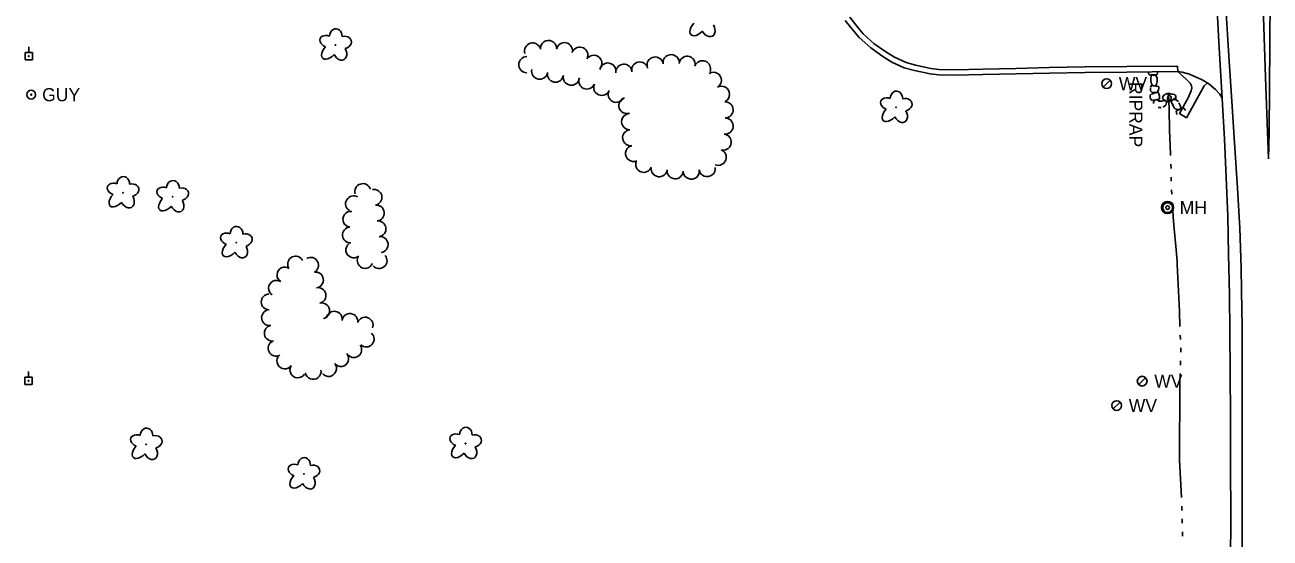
# Model space of a CAD drawing. Extents: x 589250 to 1188077, y 162953 to 363065.
# Drawn here: x 594191 to 594761, y 183821 to 184056 of the extents above; entities that cross this region are included whole.
import ezdxf

# ---------------------------------------------------------------- set-up
doc = ezdxf.new("R2010")
doc.units = 0
for name, color, linetype in [('E_DRN', 7, 'Continuous'), ('E_DRN_RipRap', 7, 'Continuous'), ('E_DRN_RipRap_Text', 7, 'Continuous'), ('E_DWY', 7, 'Continuous'), ('E_LAND_TreeLine_P', 7, 'Continuous'), ('E_LAND_Vegetation', 7, 'Continuous'), ('E_RDWY', 7, 'Continuous'), ('E_RDWY_Gravel', 7, 'Continuous'), ('E_UTL_EGuyWire', 7, 'Continuous'), ('E_UTL_EPowerPole', 7, 'Continuous'), ('E_UTL_SAN', 7, 'Continuous'), ('E_UTL_W', 7, 'Continuous'), ('E_WTR_FlowLine', 7, 'Continuous')]:
    doc.layers.add(name, color=color, linetype=linetype)

msp = doc.modelspace()

# ---------------------------------------------------------------- linework, layer by layer
at = {"layer": 'E_DRN'}
msp.add_arc((594714.43, 184024.22), 0.777, 36.2028, 142.463, dxfattribs=at)
at = {"layer": 'E_DRN_RipRap'}
for p, q in [((594705.21, 184034.99), (594705.2, 184034.25)), ((594705.2, 184034.25), (594705.44, 184033.63)), ((594705.44, 184033.63), (594705.98, 184033.36)), ((594705.98, 184033.36), (594706.34, 184033.41)), ((594706.24, 184031.96), (594706.45, 184032.89)), ((594706.29, 184030.67), (594706.24, 184031.96)), ((594706.34, 184033.41), (594707.32, 184033.45)), ((594706.45, 184032.89), (594706.91, 184033.3)), ((594706.91, 184033.3), (594707.76, 184033.3)), ((594707.32, 184033.45), (594708.27, 184033.41)), ((594707.76, 184033.3), (594708.38, 184033.09)), ((594708.27, 184033.41), (594709.19, 184033.55)), ((594708.38, 184033.09), (594709.03, 184032.45)), ((594709.03, 184032.45), (594709.22, 184031.88)), ((594709.22, 184031.88), (594709.09, 184030.34)), ((594709.19, 184033.55), (594709.38, 184034.45)), ((594709.38, 184034.45), (594709.45, 184034.99)), ((594706.11, 184026.72), (594706.09, 184027.44)), ((594706.1, 184027.76), (594706.33, 184028.23)), ((594706.17, 184026.19), (594706.11, 184026.72)), ((594706.46, 184025.76), (594706.17, 184026.19)), ((594706.52, 184029.26), (594706.29, 184030.67)), ((594706.33, 184028.23), (594706.58, 184028.45)), ((594706.52, 184029.26), (594706.81, 184028.8)), ((594706.58, 184028.45), (594707.07, 184028.51)), ((594706.81, 184028.8), (594707.3, 184028.48)), ((594707.07, 184028.51), (594708.61, 184028.31)), ((594707.3, 184028.48), (594708.05, 184028.37)), ((594708.78, 184028.8), (594708.05, 184028.37)), ((594708.61, 184028.31), (594709.41, 184028.13)), ((594708.91, 184029.19), (594708.78, 184028.8)), ((594709.09, 184030.34), (594708.91, 184029.19)), ((594709.58, 184026.06), (594709.33, 184025.67)), ((594709.41, 184028.13), (594709.77, 184028.03)), ((594709.82, 184026.63), (594709.58, 184026.06)), ((594709.71, 184028.23), (594709.97, 184027.62)), ((594709.94, 184027.15), (594709.82, 184026.63)), ((594709.97, 184027.62), (594709.94, 184027.15)), ((594706.08, 184024.3), (594706.02, 184024.16)), ((594706.02, 184024.16), (594706.02, 184023.23)), ((594706.02, 184023.23), (594706.12, 184022.5)), ((594706.44, 184024.62), (594706.08, 184024.3)), ((594706.12, 184022.5), (594706.46, 184021.93)), ((594707.04, 184024.8), (594706.44, 184024.62)), ((594706.76, 184025.54), (594706.46, 184025.76)), ((594706.46, 184021.93), (594707.04, 184021.74)), ((594707.43, 184025.42), (594706.76, 184025.54)), ((594707.86, 184025.05), (594707.04, 184024.8)), ((594707.04, 184021.74), (594707.39, 184021.84)), ((594707.39, 184021.84), (594708.36, 184022.02)), ((594708.05, 184025.32), (594707.43, 184025.42)), ((594707.51, 184020.39), (594707.58, 184021.34)), ((594707.58, 184021.34), (594707.97, 184021.81)), ((594708.51, 184025.26), (594707.86, 184025.05)), ((594707.97, 184021.81), (594708.82, 184021.94)), ((594708.71, 184025.31), (594708.05, 184025.32)), ((594708.36, 184022.02), (594709.31, 184022.12)), ((594709.75, 184025.35), (594708.51, 184025.26)), ((594709.23, 184025.52), (594708.71, 184025.31)), ((594708.82, 184021.94), (594709.47, 184021.82)), ((594709.33, 184025.67), (594709.23, 184025.52)), ((594709.31, 184022.12), (594710.21, 184022.39)), ((594709.47, 184021.82), (594710.22, 184021.28)), ((594709.72, 184021.4), (594711.3, 184021.33)), ((594709.94, 184024.74), (594709.75, 184025.35)), ((594710.25, 184023.85), (594709.94, 184024.74)), ((594709.98, 184021.71), (594710.54, 184021.44)), ((594710.21, 184022.39), (594710.26, 184023.31)), ((594710.26, 184023.31), (594710.25, 184023.85)), ((594710.89, 184021.18), (594711.98, 184021.67)), ((594711.62, 184022.58), (594711.69, 184023.27)), ((594711.91, 184022.35), (594711.62, 184022.58)), ((594711.69, 184023.27), (594711.94, 184023.69)), ((594712.59, 184021.89), (594711.91, 184022.35)), ((594711.94, 184023.69), (594712.28, 184024.1)), ((594711.98, 184021.67), (594712.37, 184021.79)), ((594712.26, 184021.47), (594713.09, 184021.62)), ((594712.28, 184024.1), (594712.76, 184024.5)), ((594713.94, 184021.13), (594712.59, 184021.89)), ((594712.76, 184024.5), (594713.16, 184024.73)), ((594713.74, 184021.25), (594713.09, 184021.62)), ((594713.16, 184024.73), (594713.32, 184024.81)), ((594713.32, 184024.81), (594713.86, 184024.75)), ((594713.34, 184020.11), (594713.38, 184020.71)), ((594713.86, 184024.75), (594714.41, 184024.41)), ((594713.87, 184022.35), (594713.88, 184022.83)), ((594714.16, 184021.72), (594713.87, 184022.35)), ((594713.88, 184022.83), (594713.98, 184023.36)), ((594714.41, 184021.01), (594713.94, 184021.13)), ((594713.98, 184023.36), (594714.21, 184023.93)), ((594714.54, 184021.66), (594714.16, 184021.72)), ((594714.21, 184023.93), (594714.44, 184024.32)), ((594714.41, 184024.41), (594714.9, 184024.01)), ((594714.71, 184021.14), (594714.41, 184021.01)), ((594714.44, 184024.32), (594714.55, 184024.47)), ((594715.37, 184021.57), (594714.54, 184021.66)), ((594714.55, 184024.47), (594715.06, 184024.68)), ((594715.08, 184021.52), (594714.71, 184021.14)), ((594714.9, 184024.01), (594715.42, 184023.57)), ((594715.06, 184024.68), (594715.72, 184024.64)), ((594715.41, 184022.18), (594715.08, 184021.52)), ((594716.72, 184022.25), (594715.4, 184021.39)), ((594715.6, 184022.69), (594715.41, 184022.18)), ((594715.42, 184023.57), (594715.57, 184023.22)), ((594715.57, 184023.22), (594715.6, 184022.69)), ((594715.63, 184020.91), (594715.88, 184021.71)), ((594715.81, 184020.54), (594715.63, 184020.91)), ((594715.72, 184024.64), (594716.35, 184024.53)), ((594716.5, 184019.56), (594715.81, 184020.54)), ((594716.52, 184022.13), (594715.88, 184021.71)), ((594716.35, 184024.53), (594717.03, 184024.39)), ((594717.12, 184022.21), (594716.52, 184022.13)), ((594717.05, 184022.62), (594716.72, 184022.25)), ((594717.03, 184024.39), (594717.34, 184024.16)), ((594717.08, 184022.95), (594717.05, 184022.62)), ((594717.67, 184022.06), (594717.12, 184022.21)), ((594717.34, 184024.16), (594717.64, 184023.71)), ((594717.77, 184022.43), (594717.63, 184021.93)), ((594717.64, 184023.71), (594717.72, 184023.17)), ((594717.67, 184022.06), (594718.85, 184021.17)), ((594717.72, 184023.17), (594717.77, 184022.43)), ((594719.08, 184020.63), (594719.73, 184019.46)), ((594710.92, 184018.53), (594709.59, 184018.43)), ((594713.09, 184019.61), (594711.98, 184018.62)), ((594713.09, 184019.61), (594713.34, 184020.11)), ((594716.98, 184018.3), (594716.37, 184019.76)), ((594717.42, 184017.86), (594716.98, 184018.3)), ((594718.32, 184017.54), (594717.42, 184017.86)), ((594718.57, 184017.29), (594717.79, 184016.78)), ((594717.79, 184016.78), (594718.05, 184015.87)), ((594718.05, 184015.87), (594718.24, 184015.36)), ((594718.98, 184017.6), (594718.32, 184017.54)), ((594719.45, 184017.65), (594718.57, 184017.29)), ((594719.76, 184017.96), (594718.98, 184017.6)), ((594720.32, 184018.09), (594719.45, 184017.65)), ((594719.73, 184019.46), (594719.98, 184018.52)), ((594719.98, 184018.52), (594719.76, 184017.96)), ((594720.63, 184018.28), (594720.32, 184018.09)), ((594721.25, 184018.26), (594720.63, 184018.28)), ((594721.77, 184017.8), (594721.25, 184018.26)), ((594722.1, 184017.12), (594721.77, 184017.8))]:
    msp.add_line(p, q, dxfattribs=at)
at = {"layer": 'E_DWY'}
for p, q in [((594570.37, 184053.42), (594566.46, 184058.36)), ((594572.31, 184054.99), (594568.53, 184059.78)), ((594574.62, 184052.2), (594572.31, 184054.99)), ((594572.82, 184050.47), (594570.37, 184053.42)), ((594578.1, 184045.74), (594572.82, 184050.47)), ((594579.66, 184047.7), (594574.62, 184052.2)), ((594583.57, 184041.82), (594578.1, 184045.74)), ((594584.95, 184043.91), (594579.66, 184047.7)), ((594588.93, 184041.47), (594584.95, 184043.91)), ((594587.76, 184039.26), (594583.57, 184041.82)), ((594593.42, 184036.68), (594587.76, 184039.26)), ((594594.29, 184039.04), (594588.93, 184041.47)), ((594598.66, 184037.79), (594594.29, 184039.04)), ((594605.63, 184036.37), (594598.66, 184037.79)), ((594718.52, 184037.44), (594695.22, 184037.22)), ((594718.55, 184034.94), (594718.52, 184037.44)), ((594598.07, 184035.36), (594593.42, 184036.68)), ((594605.23, 184033.9), (594598.07, 184035.36)), ((594609.13, 184033.42), (594605.23, 184033.9)), ((594609.32, 184035.92), (594605.63, 184036.37)), ((594616.46, 184033.23), (594609.13, 184033.42)), ((594616.46, 184035.73), (594609.32, 184035.92)), ((594629.37, 184036.04), (594616.46, 184035.73)), ((594629.43, 184033.55), (594616.46, 184033.23)), ((594644.65, 184036.41), (594629.37, 184036.04)), ((594644.71, 184033.91), (594629.43, 184033.55)), ((594659.79, 184036.75), (594644.65, 184036.41)), ((594659.84, 184034.25), (594644.71, 184033.91)), ((594676.17, 184037.05), (594659.79, 184036.75)), ((594676.21, 184034.55), (594659.84, 184034.25)), ((594695.22, 184037.22), (594676.17, 184037.05)), ((594695.24, 184034.72), (594676.21, 184034.55)), ((594718.55, 184034.94), (594695.24, 184034.72)), ((594720.64, 184034.62), (594718.55, 184034.94)), ((594723.94, 184033.81), (594720.64, 184034.62)), ((594729.79, 184031.1), (594723.94, 184033.81)), ((594732.74, 184029.25), (594729.79, 184031.1)), ((594735.82, 184026.76), (594732.74, 184029.25)), ((594737.84, 184024.61), (594735.82, 184026.76)), ((594738.91, 184022.76), (594737.84, 184024.61))]:
    msp.add_line(p, q, dxfattribs=at)
at = {"layer": 'E_LAND_TreeLine_P'}
for centre, radius, start, end in [((594430.68, 184045.48), 3.69, 4.5611, 184.5611), ((594423.43, 184044.35), 3.69, 17.5905, 197.5905), ((594437.97, 184044.48), 3.69, 347.8553, 167.8553), ((594445.02, 184042.43), 3.69, 334.087, 154.087), ((594420.77, 184038.08), 3.69, 90.7831, 270.7831), ((594451.42, 184038.77), 3.69, 328.0766, 148.0766), ((594457.86, 184035.19), 3.69, 350.0868, 170.0868), ((594465.16, 184034.6), 3.69, 4.0966, 184.0966), ((594472.44, 184035.68), 3.69, 12.6575, 192.6575), ((594479.46, 184037.94), 3.69, 19.4905, 199.4905), ((594486.76, 184039), 3.69, 7.6242, 187.6242), ((594494.09, 184038.25), 3.69, 353.7336, 173.7336), ((594501.14, 184036.2), 3.69, 340.2752, 160.2752), ((594426.62, 184035.14), 3.69, 169.1962, 349.1962), ((594433.87, 184033.76), 3.69, 169.1962, 349.1962), ((594441.12, 184032.37), 3.69, 169.1962, 349.1962), ((594448.25, 184030.6), 3.69, 156.9797, 336.9797), ((594506.1, 184030.92), 3.69, 299.9629, 119.9629), ((594455.05, 184027.72), 3.69, 156.9797, 336.9797), ((594461.7, 184024.53), 3.69, 152.6056, 332.6056), ((594509.78, 184024.53), 3.69, 299.9629, 119.9629), ((594466.56, 184019.38), 3.69, 107.7679, 287.7679), ((594511.47, 184017.39), 3.69, 271.0686, 91.0686), ((594467.83, 184012.03), 3.69, 91.8523, 271.8523), ((594511.5, 184010.02), 3.69, 263.2097, 83.2097), ((594468.29, 184004.67), 3.69, 97.6404, 277.6404), ((594510.63, 184002.69), 3.69, 263.2097, 83.2097), ((594469.63, 183997.46), 3.69, 112.9623, 292.9623), ((594508.31, 183995.71), 3.69, 249.3498, 69.3498), ((594474.26, 183992.49), 3.69, 159.6616, 339.6616), ((594481.33, 183990.5), 3.69, 172.044, 352.044), ((594488.65, 183989.55), 3.69, 176.7304, 356.7304), ((594496, 183989.39), 3.69, 188.9099, 8.9099), ((594503.29, 183990.53), 3.69, 188.9099, 8.9099), ((594345.71, 183980.03), 3.63, 17.7414, 197.7414), ((594350.85, 183977.38), 3.63, 280.903, 100.903), ((594341.47, 183974.45), 3.63, 58.9637, 238.9637), ((594340.25, 183967.37), 3.63, 83.6469, 263.6469), ((594351.9, 183970.2), 3.63, 275.7185, 95.7185), ((594340.02, 183960.14), 3.63, 93.68, 273.68), ((594352.7, 183962.99), 3.63, 277.5764, 97.5764), ((594353.66, 183955.79), 3.63, 277.5764, 97.5764), ((594341.59, 183953.33), 3.63, 128.898, 308.898), ((594314.96, 183946.85), 3.61, 26.0488, 206.0488), ((594321.83, 183946.32), 3.61, 299.4208, 119.4208), ((594346.79, 183948.53), 3.63, 156.4287, 336.4287), ((594353.18, 183948.42), 3.63, 220.6684, 40.6684), ((594310.11, 183941.86), 3.61, 57.4666, 237.4666), ((594324.09, 183939.59), 3.61, 278.4614, 98.4614), ((594306.23, 183935.77), 3.61, 57.4666, 237.4666), ((594325.27, 183932.48), 3.61, 282.9646, 102.9646), ((594302.85, 183929.55), 3.61, 91.2775, 271.2775), ((594303.05, 183922.34), 3.61, 99.8591, 279.8591), ((594326.89, 183925.44), 3.61, 282.9646, 102.9646), ((594332.68, 183921.64), 3.61, 350.2917, 170.2917), ((594339.81, 183920.58), 3.61, 352.8723, 172.8723), ((594304.28, 183915.23), 3.61, 99.8591, 279.8591), ((594346.79, 183918.92), 3.61, 339.267, 159.267), ((594347.28, 183912.55), 3.61, 227.0819, 47.0819), ((594306.04, 183908.3), 3.61, 117.6513, 297.6513), ((594341.57, 183907.72), 3.61, 213.9285, 33.9285), ((594310.02, 183902.47), 3.61, 146.064, 326.064), ((594330.06, 183899.05), 3.61, 219.1772, 39.1772), ((594335.65, 183903.61), 3.61, 219.1772, 39.1772), ((594316.01, 183898.44), 3.61, 146.064, 326.064), ((594323.02, 183897.71), 3.61, 189.0924, 9.0924)]:
    msp.add_arc(centre, radius, start, end, dxfattribs=at)
at = {"layer": 'E_LAND_Vegetation'}
for centre in [(594333.22, 184047.08), (594589.73, 184018.56), (594236, 183979.48), (594258.7, 183977.67), (594287.82, 183956.67), (594246.61, 183864.36), (594392.7, 183864.74), (594318.76, 183850.85)]:
    msp.add_circle(centre, 0.128, dxfattribs=at)
for centre, major_axis, ratio in [((594333.36, 184051.06), (-0.11, -3.45), 0.832022), ((594499.11, 184055.26), (3.22, 3.5), 0.560249), ((594503.62, 184054.88), (-2.04, 3.7), 0.691916), ((594329.56, 184048.73), (3.39, -1.29), 0.716896), ((594336.95, 184048.23), (-3.49, -0.92), 0.782863), ((594330.61, 184044.5), (3.23, 3.48), 0.560249), ((594335.11, 184044.1), (-2.02, 3.71), 0.691916), ((594589.85, 184022.54), (-0.1, -3.45), 0.832022), ((594586.07, 184020.19), (3.39, -1.27), 0.716896), ((594593.46, 184019.72), (-3.49, -0.94), 0.782863), ((594587.13, 184015.96), (3.22, 3.5), 0.560249), ((594591.64, 184015.58), (-2.04, 3.7), 0.691916), ((594236.14, 183983.46), (-0.11, -3.45), 0.832022), ((594232.34, 183981.13), (3.39, -1.29), 0.716896), ((594239.73, 183980.64), (-3.49, -0.92), 0.782863), ((594255.05, 183979.31), (3.39, -1.29), 0.716896), ((594258.84, 183981.65), (-0.11, -3.45), 0.832022), ((594262.44, 183978.82), (-3.49, -0.92), 0.782863), ((594233.38, 183976.9), (3.23, 3.48), 0.560249), ((594237.89, 183976.5), (-2.02, 3.71), 0.691916), ((594256.09, 183975.08), (3.23, 3.48), 0.560249), ((594260.6, 183974.69), (-2.02, 3.71), 0.691916), ((594287.96, 183960.65), (-0.11, -3.45), 0.832022), ((594284.17, 183958.32), (3.39, -1.29), 0.716896), ((594291.56, 183957.82), (-3.49, -0.92), 0.782863), ((594285.21, 183954.09), (3.23, 3.48), 0.560249), ((594289.72, 183953.69), (-2.02, 3.71), 0.691916), ((594392.84, 183868.72), (-0.11, -3.45), 0.832022), ((594242.95, 183866), (3.39, -1.29), 0.716896), ((594246.75, 183868.34), (-0.11, -3.45), 0.832022), ((594250.34, 183865.51), (-3.49, -0.92), 0.782863), ((594389.04, 183866.38), (3.39, -1.29), 0.716896), ((594396.43, 183865.89), (-3.49, -0.92), 0.782863), ((594243.99, 183861.77), (3.23, 3.48), 0.560249), ((594248.5, 183861.38), (-2.02, 3.71), 0.691916), ((594390.09, 183862.15), (3.23, 3.48), 0.560249), ((594394.59, 183861.76), (-2.02, 3.71), 0.691916), ((594315.1, 183852.49), (3.39, -1.29), 0.716896), ((594318.9, 183854.83), (-0.11, -3.45), 0.832022), ((594322.49, 183852), (-3.49, -0.92), 0.782863), ((594316.14, 183848.26), (3.23, 3.48), 0.560249), ((594320.65, 183847.87), (-2.02, 3.71), 0.691916)]:
    msp.add_ellipse(centre, major_axis=major_axis, ratio=ratio, start_param=1.570796, end_param=4.712389, dxfattribs=at)
at = {"layer": 'E_RDWY'}
for p, q in [((594758.76, 184032.17), (594756.93, 184087.04)), ((594760.83, 184086.85), (594760.75, 184047.3)), ((594741.27, 184051.98), (594740.22, 184070.3)), ((594742.12, 184039.65), (594741.27, 184051.98)), ((594760.75, 184047.3), (594760.45, 184007.16)), ((594743.27, 184021.35), (594742.12, 184039.65)), ((594722.67, 184031.21), (594718.66, 184034.92)), ((594760.1, 183995.04), (594758.76, 184032.17)), ((594730.61, 184028.39), (594722.57, 184013.7)), ((594724.33, 184029.58), (594722.67, 184031.21)), ((594723.4, 184022.91), (594724.73, 184026.11)), ((594724.94, 184028.46), (594724.33, 184029.58)), ((594724.73, 184026.11), (594725.03, 184027.48)), ((594725.03, 184027.48), (594724.94, 184028.46)), ((594732.03, 184029.7), (594730.61, 184028.39)), ((594719.44, 184015.79), (594723.4, 184022.91)), ((594744.56, 184002.38), (594743.27, 184021.35)), ((594722.57, 184013.7), (594719.44, 184015.79)), ((594760.45, 184007.16), (594760.1, 183995.04)), ((594745.84, 183981.63), (594744.56, 184002.38)), ((594746.92, 183963.21), (594745.84, 183981.63)), ((594747.57, 183945.15), (594746.92, 183963.21)), ((594747.78, 183934.66), (594747.57, 183945.15)), ((594747.98, 183918.01), (594747.78, 183934.66)), ((594748.1, 183899.86), (594747.98, 183918.01)), ((594748.1, 183882.07), (594748.1, 183899.86)), ((594748.08, 183853.53), (594748.1, 183882.07)), ((594748.04, 183834.35), (594748.08, 183853.53)), ((594748, 183813.37), (594748.04, 183834.35))]:
    msp.add_line(p, q, dxfattribs=at)
at = {"layer": 'E_RDWY_Gravel'}
for p, q in [((594737.2, 184051.24), (594735.85, 184079.56)), ((594737.88, 184040.57), (594737.2, 184051.24)), ((594738.91, 184022.66), (594737.88, 184040.57)), ((594739.99, 184003.96), (594738.91, 184022.66)), ((594740.74, 183986.39), (594739.99, 184003.96)), ((594741.5, 183968.7), (594740.74, 183986.39)), ((594741.81, 183951.42), (594741.5, 183968.7)), ((594742.29, 183932.72), (594741.81, 183951.42)), ((594742.35, 183915.68), (594742.29, 183932.72)), ((594742.63, 183897.43), (594742.35, 183915.68)), ((594742.73, 183877.02), (594742.63, 183897.43)), ((594742.71, 183857.32), (594742.73, 183877.02)), ((594742.85, 183829.09), (594742.71, 183857.32)), ((594742.66, 183812.81), (594742.85, 183829.09))]:
    msp.add_line(p, q, dxfattribs=at)
at = {"layer": 'E_UTL_EGuyWire'}
for radius in [2, 0.25]:
    msp.add_circle((594194.02, 184024.36), radius, dxfattribs=at)
at = {"layer": 'E_UTL_EPowerPole'}
for points in [[(594194.62, 184043.63), (594191.27, 184043.63)], [(594191.27, 184043.63), (594191.27, 184040.27)], [(594192.95, 184043.63), (594192.95, 184046.27)], [(594194.62, 184040.27), (594194.62, 184043.63)], [(594191.27, 184040.27), (594194.62, 184040.27)], [(594194.48, 183895.1), (594191.12, 183895.1)], [(594191.12, 183895.1), (594191.12, 183891.75)], [(594192.8, 183895.1), (594192.8, 183897.75)], [(594194.48, 183891.75), (594194.48, 183895.1)], [(594191.12, 183891.75), (594194.48, 183891.75)]]:
    msp.add_lwpolyline(points, dxfattribs=at)
for centre in [(594192.98, 184041.95), (594192.83, 183893.43)]:
    msp.add_circle(centre, 0.217, dxfattribs=at)
at = {"layer": 'E_UTL_SAN'}
for radius in [2.78, 2.22, 0.833]:
    msp.add_circle((594713.91, 183972.72), radius, dxfattribs=at)
at = {"layer": 'E_UTL_W'}
for points in [[(594684.5, 184027.84), (594687.64, 184030.98)], [(594700.71, 183891.7), (594703.86, 183894.84)], [(594689.06, 183880.55), (594692.2, 183883.69)]]:
    msp.add_lwpolyline(points, dxfattribs=at)
for centre in [(594686.07, 184029.41), (594702.29, 183893.27), (594690.63, 183882.12)]:
    msp.add_circle(centre, 2.22, dxfattribs=at)
at = {"layer": 'E_WTR_FlowLine'}
for p, q in [((594714.38, 184024.99), (594714.64, 184017.71)), ((594714.64, 184017.71), (594714.78, 184008.16)), ((594714.78, 184008.16), (594715.28, 183997.28)), ((594715.28, 183997.28), (594715.31, 183996.47)), ((594715.44, 183992.55), (594715.51, 183990.6)), ((594715.62, 183986.68), (594715.63, 183984.72)), ((594715.73, 183980.81), (594715.85, 183978.86)), ((594716.1, 183974.95), (594716.52, 183968.26)), ((594716.52, 183968.26), (594717, 183963.05)), ((594717, 183963.05), (594717.69, 183954.97)), ((594717.69, 183954.97), (594718.28, 183948.2)), ((594718.28, 183948.2), (594718.35, 183946.65)), ((594718.35, 183946.65), (594719.31, 183925.27)), ((594719.31, 183925.27), (594719.59, 183918.28)), ((594719.75, 183914.37), (594719.83, 183912.41)), ((594719.99, 183908.5), (594720.03, 183907.45)), ((594720.03, 183907.45), (594720.01, 183906.54)), ((594719.89, 183902.63), (594719.84, 183900.67)), ((594719.72, 183896.76), (594719.6, 183892.8)), ((594719.6, 183892.8), (594719.49, 183878.79)), ((594719.49, 183878.79), (594719.42, 183870.27)), ((594719.42, 183870.27), (594719.42, 183868.37)), ((594719.42, 183868.37), (594719.45, 183857.27)), ((594719.45, 183857.27), (594720.26, 183840)), ((594720.4, 183836.08), (594720.46, 183834.12)), ((594720.59, 183830.21), (594720.66, 183828.25)), ((594720.77, 183824.34), (594720.82, 183822.38))]:
    msp.add_line(p, q, dxfattribs=at)

# ---------------------------------------------------------------- texts
at = {"layer": 'E_DRN_RipRap_Text'}
msp.add_text('RIPRAP', height=6, rotation=269.7825, dxfattribs=at).set_placement((594696.47, 184030.2))
at = {"layer": 'E_UTL_EGuyWire'}
msp.add_text('GUY', height=6, dxfattribs=at).set_placement((594199.02, 184021.36))
at = {"layer": 'E_UTL_SAN'}
msp.add_text('MH', height=6, dxfattribs=at).set_placement((594719.46, 183969.72))
at = {"layer": 'E_UTL_W'}
for p in [(594691.63, 184026.41), (594707.84, 183890.27), (594696.18, 183879.12)]:
    msp.add_text('WV', height=6, dxfattribs=at).set_placement(p)

doc.saveas('drawing.dxf')
